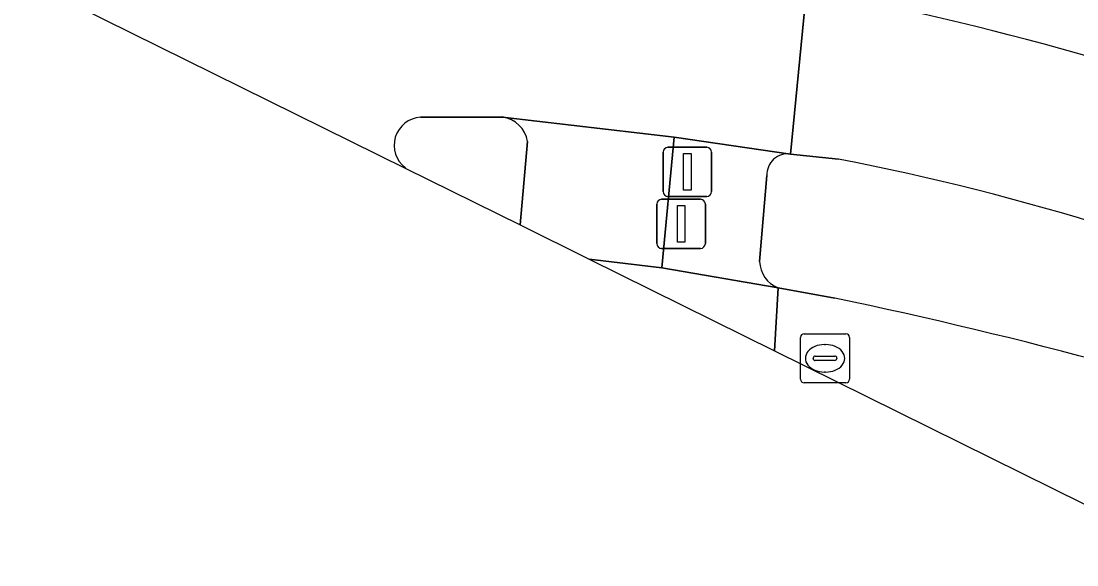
# Model space of a CAD drawing. Extents: x 159489 to 160304, y 383825 to 384531.
# Drawn here: x 159617.58 to 159639.09, y 384074 to 384085.07 of the extents above; entities that cross this region are included whole.
import ezdxf

# ---------------------------------------------------------------- set-up
doc = ezdxf.new("R2010")
doc.units = 0
for name, color, linetype in [('IMGEO_Fietspad_open', 7, 'Continuous'), ('IMGEO_Groenvoorziening', 7, 'Continuous'), ('IMGEO_Haag', 7, 'Continuous'), ('IMGEO_OVBaan_gesloten', 7, 'Continuous'), ('IMGEO_Rijbaan_lokaal_gesloten', 7, 'Continuous'), ('IMGEO_Rioolput', 7, 'Continuous'), ('IMGEO_Verkeerseiland_gesloten', 7, 'Continuous'), ('IMGEO_Verkeerseiland_open', 7, 'Continuous'), ('IMGEO_Verkeersregelinstallatiepaal', 7, 'Continuous'), ('IMGEO_Voetpad_open', 7, 'Continuous')]:
    doc.layers.add(name, color=color, linetype=linetype)

msp = doc.modelspace()

# ---------------------------------------------------------------- linework, layer by layer
at = {"layer": 'IMGEO_Fietspad_open'}
for points in [[(159629.158, 384080.224), (159630.637, 384080.044), (159630.888, 384082.708), (159627.39, 384083.119)], [(159627.9, 384082.623), (159627.746, 384080.922), (159629.158, 384080.224)]]:
    msp.add_lwpolyline(points, dxfattribs=at)
msp.add_arc((159627.295, 384082.511), 0.616, 10.5071, 81.0875, dxfattribs=at)
at = {"layer": 'IMGEO_Groenvoorziening'}
for points in [[(159634.235, 384082.261), (159633.257, 384082.365)], [(159632.776, 384081.926), (159632.627, 384080.175)], [(159633.004, 384079.639), (159634.159, 384079.431)]]:
    msp.add_lwpolyline(points, dxfattribs=at)
for centre, radius, start, end in [((159633.201, 384081.943), 0.426, 82.4959, 182.2764), ((159624.747, 384032.975), 50.191, 65.9643, 79.1033), ((159633.227, 384080.197), 0.601, 182.0605, 248.1814), ((159613.796, 383981.883), 99.65, 71.49435, 78.20897)]:
    msp.add_arc(centre, radius, start, end, dxfattribs=at)
at = {"layer": 'IMGEO_Haag'}
for points in [[(159634.235, 384082.261), (159633.257, 384082.365)], [(159632.776, 384081.926), (159632.627, 384080.175)], [(159633.004, 384079.639), (159634.159, 384079.431)]]:
    msp.add_lwpolyline(points, dxfattribs=at)
for centre, radius, start, end in [((159633.201, 384081.943), 0.426, 82.4959, 182.2764), ((159624.747, 384032.975), 50.191, 65.9643, 79.1033), ((159633.227, 384080.197), 0.601, 182.0605, 248.1814), ((159613.796, 383981.883), 99.65, 71.49435, 78.20897)]:
    msp.add_arc(centre, radius, start, end, dxfattribs=at)
at = {"layer": 'IMGEO_OVBaan_gesloten'}
for points in [[(159632.93, 384078.359), (159633.004, 384079.639), (159630.637, 384080.044), (159629.158, 384080.224), (159632.93, 384078.359)], [(159634.159, 384079.431), (159633.004, 384079.639), (159632.93, 384078.359), (159641.75, 384073.998)]]:
    msp.add_lwpolyline(points, dxfattribs=at)
msp.add_arc((159613.796, 383981.883), 99.65, 71.49435, 78.20897, dxfattribs=at)
at = {"layer": 'IMGEO_Rijbaan_lokaal_gesloten'}
for points in [[(159625.719, 384083.114), (159627.39, 384083.119), (159630.888, 384082.708), (159633.257, 384082.365), (159633.58, 384085.712), (159631.15, 384086.016), (159627.849, 384086.304), (159626.406, 384086.411)], [(159617.58, 384085.948), (159625.419, 384082.072), (159625.409, 384082.084)], [(159633.58, 384085.712), (159633.257, 384082.365), (159634.235, 384082.261)]]:
    msp.add_lwpolyline(points, dxfattribs=at)
for centre, radius, start, end in [((159621.307, 384020.932), 65.932, 69.44045, 79.27193), ((159625.754, 384082.542), 0.573, 93.492, 233.0075), ((159624.747, 384032.975), 50.191, 65.9643, 79.1033)]:
    msp.add_arc(centre, radius, start, end, dxfattribs=at)
at = {"layer": 'IMGEO_Rioolput'}
for p, q in [((159633.46, 384077.779), (159633.46, 384078.631)), ((159633.535, 384078.705), (159634.387, 384078.705)), ((159634.461, 384078.631), (159634.461, 384077.779)), ((159633.948, 384078.485), (159633.973, 384078.485)), ((159633.719, 384078.199), (159633.719, 384078.211)), ((159633.762, 384078.248), (159634.16, 384078.248)), ((159634.203, 384078.211), (159634.203, 384078.199)), ((159634.157, 384078.162), (159633.759, 384078.162)), ((159633.971, 384077.925), (159633.946, 384077.925)), ((159634.387, 384077.705), (159633.535, 384077.705))]:
    msp.add_line(p, q, dxfattribs=at)
for points in [[(159633.46, 384077.779), (159633.46, 384078.631)], [(159633.535, 384078.705), (159634.387, 384078.705)], [(159634.461, 384078.631), (159634.461, 384077.779)], [(159634.387, 384077.705), (159633.535, 384077.705)]]:
    msp.add_lwpolyline(points, dxfattribs=at)
for centre, radius, start, end in [((159633.537, 384078.629), 0.0765, 91.552, 178.448), ((159633.537, 384078.629), 0.0765, 91.552, 178.448), ((159634.385, 384078.629), 0.0765, 1.552, 88.448), ((159634.385, 384078.629), 0.0765, 1.552, 88.448), ((159633.759, 384078.208), 0.0403, 85.8775, 175.7526), ((159633.756, 384078.198), 0.0366, 178.938, 274.7102), ((159634.16, 384078.205), 0.043, 264.8664, 352.4533), ((159634.164, 384078.21), 0.0386, 1.7309, 96.639), ((159633.537, 384077.781), 0.0765, 181.552, 268.448), ((159633.537, 384077.781), 0.0765, 181.552, 268.448), ((159634.385, 384077.781), 0.0765, 271.552, 358.448), ((159634.385, 384077.781), 0.0765, 271.552, 358.448)]:
    msp.add_arc(centre, radius, start, end, dxfattribs=at)
for centre, major_axis, ratio, start_param, end_param in [((159633.947, 384078.205), (-0.387, 0.002), 0.722429, 4.712389, 7.853982), ((159633.972, 384078.205), (-0.39, 0.002), 0.717154, 1.570796, 4.712389)]:
    msp.add_ellipse(centre, major_axis=major_axis, ratio=ratio, start_param=start_param, end_param=end_param, dxfattribs=at)
at = {"layer": 'IMGEO_Verkeerseiland_gesloten'}
for points in [[(159627.39, 384083.119), (159625.719, 384083.114)], [(159627.746, 384080.922), (159627.9, 384082.623)], [(159625.409, 384082.084), (159625.419, 384082.072), (159627.746, 384080.922)]]:
    msp.add_lwpolyline(points, dxfattribs=at)
for centre, radius, start, end in [((159625.754, 384082.542), 0.573, 93.492, 233.0075), ((159627.295, 384082.511), 0.616, 10.5071, 81.0875)]:
    msp.add_arc(centre, radius, start, end, dxfattribs=at)
at = {"layer": 'IMGEO_Verkeerseiland_open'}
msp.add_arc((159621.307, 384020.932), 65.932, 69.44045, 79.27193, dxfattribs=at)
at = {"layer": 'IMGEO_Verkeersregelinstallatiepaal'}
for p, q in [((159630.76, 384082.502), (159631.55, 384082.502)), ((159631.55, 384082.502), (159630.76, 384082.502)), ((159630.66, 384081.602), (159630.66, 384082.402)), ((159630.66, 384082.402), (159630.66, 384081.602)), ((159631.65, 384082.402), (159631.65, 384081.602)), ((159631.65, 384081.602), (159631.65, 384082.402)), ((159630.632, 384081.443), (159631.422, 384081.443)), ((159631.422, 384081.443), (159630.632, 384081.443)), ((159631.55, 384081.502), (159630.76, 384081.502)), ((159630.76, 384081.502), (159631.55, 384081.502)), ((159630.532, 384080.543), (159630.532, 384081.343)), ((159630.532, 384081.343), (159630.532, 384080.543)), ((159631.522, 384081.343), (159631.522, 384080.543)), ((159631.522, 384080.543), (159631.522, 384081.343)), ((159631.422, 384080.443), (159630.632, 384080.443)), ((159630.632, 384080.443), (159631.422, 384080.443))]:
    msp.add_line(p, q, dxfattribs=at)
for points in [[(159631.08, 384082.377), (159631.23, 384082.377), (159631.23, 384081.627), (159631.08, 384081.627), (159631.08, 384082.377)], [(159630.952, 384081.318), (159631.102, 384081.318), (159631.102, 384080.568), (159630.952, 384080.568), (159630.952, 384081.318)]]:
    msp.add_lwpolyline(points, dxfattribs=at)
for centre, start, end in [((159630.76, 384082.402), 90, 180), ((159630.76, 384082.402), 90, 180), ((159631.55, 384082.402), 0, 90), ((159631.55, 384082.402), 360, 90), ((159630.632, 384081.343), 90, 180), ((159630.632, 384081.343), 90, 180), ((159630.76, 384081.602), 180, 270), ((159630.76, 384081.602), 180, 270), ((159631.422, 384081.343), 0, 90), ((159631.422, 384081.343), 360, 90), ((159631.55, 384081.602), 270, 0), ((159631.55, 384081.602), 270, 0), ((159630.632, 384080.543), 180, 270), ((159630.632, 384080.543), 180, 270), ((159631.422, 384080.543), 270, 0), ((159631.422, 384080.543), 270, 0)]:
    msp.add_arc(centre, 0.1, start, end, dxfattribs=at)
at = {"layer": 'IMGEO_Voetpad_open'}
for points in [[(159633.257, 384082.365), (159630.888, 384082.708), (159630.637, 384080.044), (159633.004, 384079.639)], [(159632.627, 384080.175), (159632.776, 384081.926)]]:
    msp.add_lwpolyline(points, dxfattribs=at)
for centre, radius, start, end in [((159633.201, 384081.943), 0.426, 82.4959, 182.2764), ((159633.227, 384080.197), 0.601, 182.0605, 248.1814)]:
    msp.add_arc(centre, radius, start, end, dxfattribs=at)

doc.saveas('drawing.dxf')
